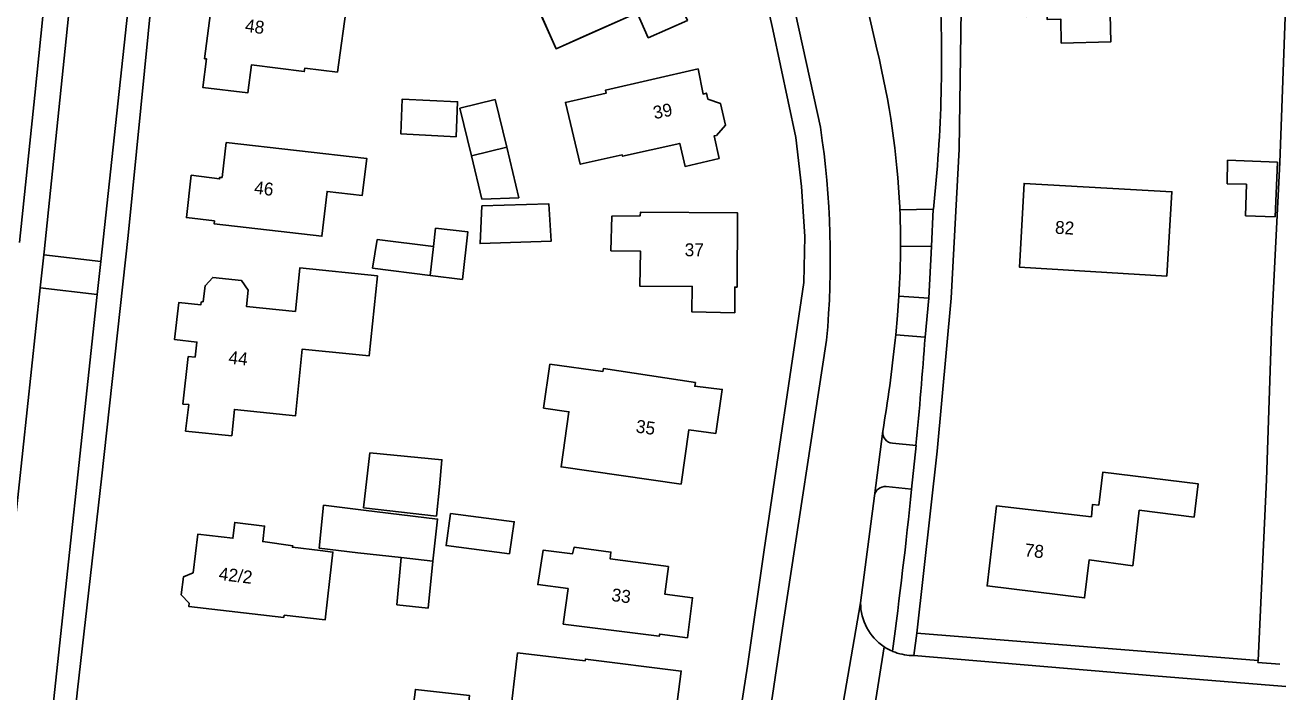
# Model space of a CAD drawing. Extents: x 194485 to 197793, y 468269 to 470822.
# Drawn here: x 194661 to 194777.6, y 470428.7 to 470490.8 of the extents above; entities that cross this region are included whole.
import ezdxf

# ---------------------------------------------------------------- set-up
doc = ezdxf.new("R2010")
doc.units = 0
for name, color, linetype in [('BGT grensvlak gebouwinstallatie plus 1', 7, 'Continuous'), ('BGT grensvlak onbegroeid terreindeel', 7, 'Continuous'), ('BGT grensvlak pand op maaiveld', 7, 'Continuous'), ('BGT grensvlak wegdeel', 7, 'Continuous'), ('BGT tekst huisnummerreeks', 7, 'Continuous'), ('GEM grensvlak beperking object', 7, 'Continuous')]:
    doc.layers.add(name, color=color, linetype=linetype)

msp = doc.modelspace()

# ---------------------------------------------------------------- linework, layer by layer
at = {"layer": 'BGT grensvlak gebouwinstallatie plus 1'}
for p, q in [((194706.96, 470474.68), (194705.83, 470479.38)), ((194702.53, 470478.59), (194703.51, 470474.54)), ((194772.89, 470475.99), (194772.94, 470478.17)), ((194772.94, 470478.17), (194777.6, 470477.98)), ((194777.6, 470477.98), (194777.38, 470472.92)), ((194774.69, 470475.94), (194772.89, 470475.99)), ((194774.62, 470472.99), (194774.69, 470475.94)), ((194703.51, 470474.54), (194706.96, 470474.68)), ((194777.38, 470472.92), (194774.62, 470472.99)), ((194693.33, 470468.13), (194693.75, 470470.81)), ((194693.75, 470470.81), (194699, 470470.14)), ((194698.68, 470467.44), (194693.33, 470468.13)), ((194695.58, 470436.78), (194695.98, 470441.19)), ((194698.93, 470440.85), (194698.5, 470436.48)), ((194698.5, 470436.48), (194695.58, 470436.78))]:
    msp.add_line(p, q, dxfattribs=at)
at = {"layer": 'BGT grensvlak onbegroeid terreindeel'}
msp.add_lwpolyline([(194775.79, 470431.59), (194776.56, 470448.41), (194777.07, 470463.2), (194777.8, 470477.97), (194778.62, 470500), (194778.68, 470500), (194779.2, 470512.81), (194779.19, 470512.96)], dxfattribs=at)
at = {"layer": 'BGT grensvlak pand op maaiveld'}
for p, q in [((194704.75, 470483.83), (194701.45, 470483.03)), ((194705.83, 470479.38), (194704.75, 470483.83)), ((194701.45, 470483.03), (194702.53, 470478.59)), ((194705.83, 470479.38), (194702.53, 470478.59)), ((194698.68, 470467.44), (194699, 470470.14)), ((194701.69, 470467.08), (194698.68, 470467.44)), ((194695.98, 470441.19), (194691.96, 470441.64)), ((194698.93, 470440.85), (194695.98, 470441.19))]:
    msp.add_line(p, q, dxfattribs=at)
for points in [[(194754.22, 470491.54), (194753.98, 470502.63), (194769.38, 470502.99), (194769.52, 470496.92), (194765.19, 470496.83), (194765.33, 470491.8), (194762.01, 470491.74), (194762.08, 470489.2), (194757.45, 470489.08), (194757.41, 470491.31), (194756.13, 470491.29), (194756.13, 470491.59), (194754.22, 470491.54)], [(194713.25, 470489.81), (194717.97, 470491.91), (194719, 470489.58), (194722.64, 470491.19), (194721.6, 470493.52), (194721.9, 470493.66), (194721.82, 470493.85), (194722.58, 470495.18), (194722.79, 470495.27), (194720.3, 470500.92), (194718.25, 470500.01)], [(194690.06, 470486.37), (194687.01, 470486.73), (194686.97, 470486.42), (194682.07, 470487.06), (194681.71, 470484.44), (194677.51, 470484.95), (194677.86, 470487.62), (194677.68, 470487.62), (194678.23, 470491.9), (194678.51, 470491.88), (194678.9, 470494.73), (194687.89, 470493.59), (194687.84, 470493.33), (194690.97, 470492.9), (194690.06, 470486.37)], [(194708.71, 470492.38), (194710.42, 470488.55), (194713.25, 470489.81)], [(194724.55, 470483.87), (194724.42, 470484.42), (194724.11, 470484.33), (194723.64, 470486.68), (194715.02, 470484.71)], [(194716.57, 470478.67), (194712.67, 470477.8), (194711.29, 470483.55), (194715.09, 470484.42), (194715.02, 470484.71)], [(194701.1, 470480.36), (194701.24, 470483.62), (194696.09, 470483.87), (194695.97, 470480.63), (194701.1, 470480.36)], [(194724.55, 470483.87), (194725.72, 470483.46), (194726.19, 470481.44), (194725.34, 470480.49)], [(194716.57, 470478.67), (194716.61, 470478.55), (194721.93, 470479.74), (194722.43, 470477.6), (194725.6, 470478.35), (194725.13, 470480.44), (194725.34, 470480.49)], [(194688.61, 470471.1), (194689.09, 470475.27), (194692.36, 470474.88), (194692.8, 470478.33), (194679.7, 470479.82), (194679.31, 470476.57), (194679.08, 470476.58), (194679.09, 470476.44), (194676.44, 470476.77), (194676, 470472.83), (194678.61, 470472.53), (194678.59, 470472.25), (194688.61, 470471.1)], [(194767.27, 470467.38), (194767.76, 470475.24), (194754, 470476.01), (194753.56, 470468.22), (194767.27, 470467.38)], [(194703.5, 470473.94), (194703.34, 470470.42), (194709.96, 470470.65), (194709.74, 470474.13), (194703.5, 470473.94)], [(194727.05, 470463.97), (194727.05, 470466.37), (194727.27, 470466.36), (194727.31, 470473.27), (194718.27, 470473.33), (194718.24, 470472.99), (194715.61, 470472.97), (194715.52, 470469.74), (194718.27, 470469.71), (194718.22, 470466.44), (194723.1, 470466.43), (194723.07, 470464.05), (194727.05, 470463.97)], [(194699, 470470.14), (194699.2, 470471.84), (194702.2, 470471.5), (194701.69, 470467.08)], [(194691.45, 470460.12), (194686.77, 470460.57), (194686.16, 470454.39), (194680.47, 470454.97), (194680.22, 470452.52), (194675.92, 470452.96), (194676.21, 470455.43), (194675.67, 470455.48), (194676.16, 470459.9), (194676.81, 470459.85), (194676.97, 470461.25), (194674.89, 470461.48), (194675.29, 470464.94), (194677.33, 470464.71), (194677.38, 470464.97), (194677.57, 470465.01), (194677.74, 470466.49), (194678.45, 470467.26), (194681.13, 470466.97), (194681.75, 470466.09), (194681.58, 470464.56), (194686.14, 470464.09)], [(194691.45, 470460.12), (194693.01, 470459.96), (194693.78, 470467.41), (194686.56, 470468.16), (194686.14, 470464.09)], [(194722.06, 470448.03), (194722.79, 470453.09), (194725.29, 470452.74), (194725.89, 470456.84), (194723.33, 470457.14), (194723.39, 470457.48), (194714.83, 470458.77), (194714.77, 470458.51), (194709.84, 470459.18), (194709.25, 470455.1), (194711.61, 470454.76), (194710.88, 470449.62), (194722.06, 470448.03)], [(194693.07, 470450.93), (194692.49, 470445.82), (194699.27, 470445.04), (194699.56, 470447.78), (194699.79, 470450.29), (194693.07, 470450.93)], [(194764.71, 470445.59), (194769.82, 470444.96), (194770.2, 470448.05), (194761.34, 470449.14), (194760.96, 470446.05)], [(194760.96, 470446.05), (194760.35, 470446.12), (194760.26, 470444.98), (194751.41, 470446), (194750.55, 470438.54), (194759.62, 470437.43), (194760.04, 470440.97), (194764.11, 470440.42), (194764.71, 470445.59)], [(194692.47, 470445.61), (194688.77, 470446.06), (194688.36, 470442.05), (194691.96, 470441.64)], [(194692.47, 470445.61), (194699.39, 470444.77), (194698.93, 470440.85)], [(194706.09, 470441.52), (194706.52, 470444.52), (194700.6, 470445.28), (194700.18, 470442.3), (194706.09, 470441.52)], [(194676.61, 470439.77), (194677.05, 470443.36), (194680.32, 470442.99), (194680.5, 470444.45), (194683.28, 470444.12), (194683.1, 470442.67), (194685.9, 470442.29), (194685.87, 470442.14), (194688.44, 470441.84)], [(194689.35, 470439.23), (194689.64, 470441.7), (194688.44, 470441.84)], [(194722.65, 470433.71), (194720.07, 470434.06), (194720.02, 470433.87), (194711.09, 470434.99), (194711.54, 470438.3), (194708.71, 470438.67), (194709.21, 470441.86), (194711.94, 470441.52), (194712.09, 470442.15), (194715.52, 470441.69), (194715.46, 470441.06), (194720.88, 470440.34), (194720.54, 470437.78), (194723.12, 470437.45), (194722.65, 470433.71)], [(194676.61, 470439.77), (194675.73, 470439.4), (194675.51, 470437.71), (194676.25, 470436.93)], [(194689.35, 470439.23), (194688.91, 470435.38), (194685.1, 470435.82), (194685.08, 470435.61)], [(194685.08, 470435.61), (194676.22, 470436.64), (194676.25, 470436.93)], [(194721.18, 470423.88), (194722.07, 470430.62), (194713.15, 470431.73), (194713.12, 470431.57), (194706.83, 470432.31), (194706.05, 470425.68), (194721.18, 470423.88)], [(194701.96, 470424.52), (194702.37, 470428.34), (194697.32, 470428.91), (194696.84, 470425.11), (194701.96, 470424.52)]]:
    msp.add_lwpolyline(points, dxfattribs=at)
at = {"layer": 'BGT grensvlak wegdeel'}
for p, q in [((194730.6, 470490.33), (194726.86, 470506.91)), ((194661.89, 470484.24), (194663.5, 470500)), ((194673.25, 470497.98), (194671.75, 470483.05)), ((194662.74, 470469.65), (194665.39, 470495.13)), ((194732.01, 470495.08), (194735.03, 470481.25)), ((194660.45, 470470.5), (194661.89, 470484.24)), ((194742.42, 470473.57), (194742.41, 470473.79)), ((194745.54, 470473.63), (194742.42, 470473.57)), ((194745.54, 470473.63), (194745.36, 470470.15)), ((194662.71, 470469.36), (194662.74, 470469.65)), ((194742.49, 470470.35), (194742.49, 470470.16)), ((194742.49, 470470.16), (194745.36, 470470.15)), ((194745.36, 470470.15), (194745.11, 470465.33)), ((194662.71, 470469.36), (194662.38, 470466.28)), ((194662.71, 470469.36), (194668.02, 470468.75)), ((194668.02, 470468.75), (194667.69, 470465.67)), ((194662.38, 470466.28), (194656.65, 470412.78)), ((194667.69, 470465.67), (194662.38, 470466.28)), ((194667.69, 470465.67), (194657.32, 470369.27)), ((194745.11, 470465.33), (194742.34, 470465.53)), ((194745.11, 470465.33), (194744.77, 470461.71)), ((194741.99, 470461.42), (194742.04, 470461.92)), ((194744.77, 470461.71), (194742.04, 470461.92)), ((194740.05, 470446.92), (194740.83, 470452.94)), ((194740.83, 470452.94), (194740.84, 470452.97)), ((194743.93, 470451.62), (194741.73, 470451.82)), ((194743.52, 470447.54), (194743.93, 470451.62)), ((194741.15, 470447.79), (194743.52, 470447.54)), ((194738.77, 470436.97), (194740.05, 470446.92)), ((194738.77, 470436.97), (194736.02, 470421.24)), ((194744.02, 470434.15), (194743.74, 470432.06)), ((194775.79, 470431.59), (194744.02, 470434.15)), ((194740.96, 470432.88), (194739.85, 470425.92)), ((194741.74, 470432.46), (194741.77, 470432.45)), ((194743.53, 470432.08), (194743.74, 470432.06)), ((194743.74, 470432.06), (194766.1, 470430.18)), ((194766.1, 470430.18), (194783.32, 470428.78))]:
    msp.add_line(p, q, dxfattribs=at)
for points in [[(194676.1, 470546.54), (194670.88, 470495.24), (194668.02, 470468.75)], [(194740.31, 470488.4), (194738.8, 470495.05), (194737.34, 470501.36)], [(194744.02, 470434.15), (194745.91, 470451.1), (194747.2, 470465.34), (194747.96, 470479.19), (194748.13, 470492.18), (194747.58, 470500)], [(194730.6, 470490.33), (194732.73, 470480.29), (194733.27, 470475.72), (194733.59, 470471.06), (194733.48, 470466.8), (194729.79, 470441.89), (194728.24, 470431.08), (194726.68, 470421.1), (194723.89, 470403.39), (194721.97, 470390.67), (194721.16, 470387.22), (194719.38, 470381.64)], [(194662.2, 470393.25), (194664, 470411.15), (194665.84, 470428.88), (194668.09, 470448.51), (194670.56, 470471.16), (194671.75, 470483.05)], [(194742.34, 470465.53), (194742.21, 470463.72), (194742.04, 470461.92)], [(194735.6, 470461.43), (194731.58, 470435.23), (194727.33, 470406.66), (194723.36, 470385.17)], [(194777.82, 470431.26), (194775.77, 470431.42), (194775.79, 470431.59)]]:
    msp.add_lwpolyline(points, dxfattribs=at)
for centre, radius, start, end in [((194615.07, 470487.72), 131.24, 353.8348, 3.2651), ((194666.77, 470470.35), 75.72, 2.6062, 13.7956), ((194653.58, 470468.98), 82.37, 354.7376, 8.5629), ((194684.7, 470470.76), 57.79, 359.5919, 2.7892), ((194671.84, 470470.16), 70.65, 356.2409, 0.0009), ((194600.86, 470476.36), 141.92, 350.5111, 353.9562), ((194248.63, 470498.26), 497.49, 354.6206, 355.7873), ((194741.83, 470452.82), 1, 173.3528, 264.555), ((194741.05, 470446.79), 1, 84.2141, 172.5021), ((194227.32, 470500.96), 518.96, 352.4156, 354.0924), ((194743.65, 470436.96), 4.88, 179.9, 236.6647), ((194743.57, 470436.81), 4.72, 236.4497, 247.1603), ((194743.64, 470436.93), 4.86, 247.2996, 268.6841)]:
    msp.add_arc(centre, radius, start, end, dxfattribs=at)
at = {"layer": 'GEM grensvlak beperking object'}
for points in [[(194707.49, 470495.11), (194710.3, 470496.36), (194710.26, 470496.46), (194720.3, 470500.92), (194722.79, 470495.27), (194722.58, 470495.18), (194721.82, 470493.85), (194721.9, 470493.66), (194721.6, 470493.52), (194722.64, 470491.19), (194719, 470489.58), (194717.97, 470491.91), (194710.42, 470488.55), (194707.49, 470495.11)], [(194711.29, 470483.55), (194715.09, 470484.42), (194715.02, 470484.71), (194723.64, 470486.68), (194724.11, 470484.33), (194724.42, 470484.42), (194724.55, 470483.87), (194725.72, 470483.46), (194726.19, 470481.44), (194725.34, 470480.49), (194725.13, 470480.44), (194725.6, 470478.35), (194722.43, 470477.6), (194721.93, 470479.74), (194716.61, 470478.55), (194716.57, 470478.67), (194712.67, 470477.8), (194711.29, 470483.55)], [(194676, 470472.83), (194678.61, 470472.53), (194678.59, 470472.25), (194688.61, 470471.1), (194689.09, 470475.27), (194692.36, 470474.88), (194692.8, 470478.33), (194679.7, 470479.82), (194679.31, 470476.57), (194679.08, 470476.58), (194679.09, 470476.44), (194676.44, 470476.77), (194676, 470472.83)], [(194715.52, 470469.74), (194718.27, 470469.71), (194718.22, 470466.44), (194723.1, 470466.43), (194723.07, 470464.05), (194727.05, 470463.97), (194727.05, 470466.37), (194727.27, 470466.36), (194727.31, 470473.27), (194718.27, 470473.33), (194718.24, 470472.99), (194715.61, 470472.97), (194715.52, 470469.74)]]:
    msp.add_lwpolyline(points, dxfattribs=at)

# ---------------------------------------------------------------- texts
at = {"layer": 'BGT tekst huisnummerreeks'}
for s, rotation, p in [('48', 352.2, (194681.4, 470490.15)), ('39', 11.3, (194719.58, 470481.99)), ('46', 353.2, (194682.26, 470475.06)), ('82', 356.8, (194756.85, 470471.34)), ('37', 359.7, (194722.39, 470469.24)), ('44', 353.6, (194679.87, 470459.25)), ('35', 352, (194717.79, 470452.84)), ('78', 353.4, (194753.99, 470441.32)), ('42/2', 353, (194678.96, 470439.11)), ('33', 352.5, (194715.52, 470437.15))]:
    msp.add_text(s, height=1.2, rotation=rotation, dxfattribs=at).set_placement(p)

doc.saveas('drawing.dxf')
